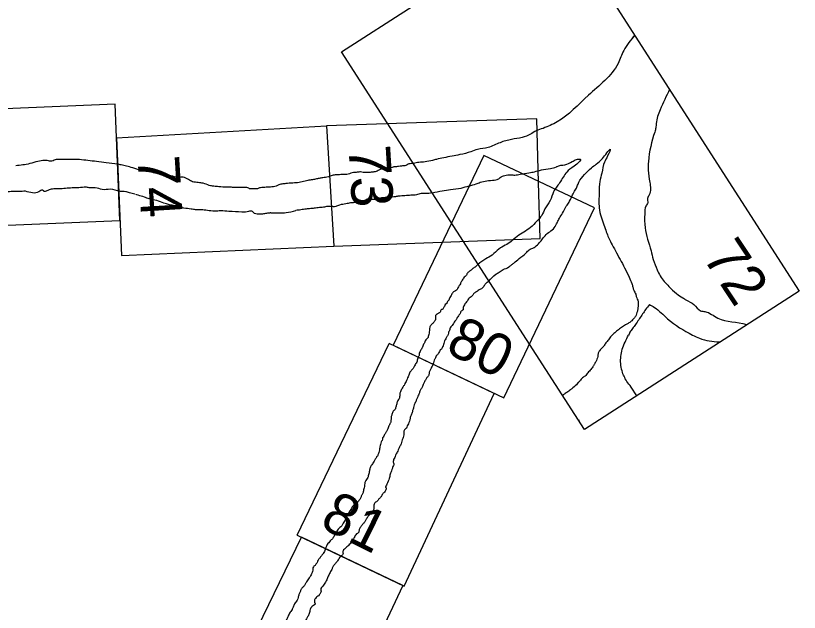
# Model space of a CAD drawing. Extents: x 3937982 to 3958556, y 219448 to 241894.
# Drawn here: x 3946311 to 3947412, y 224821 to 225658 of the extents above; entities that cross this region are included whole.
import ezdxf

# ---------------------------------------------------------------- set-up
doc = ezdxf.new("R2010")
doc.units = 0
doc.layers.add('V-ANNO-NPLT', color=7, linetype='Continuous')

msp = doc.modelspace()

# ---------------------------------------------------------------- linework, layer by layer
at = {"layer": 'V-ANNO-NPLT'}
for p, q in [((3946747.254, 225503.612), (3946757.542, 225334.453)), ((3947183.239, 225124.419), (3947175.664, 225136.779)), ((3947102.08, 225090.852), (3947101.782, 225089.864))]:
    msp.add_line(p, q, dxfattribs=at)
for points in [[(3946768.604, 225607.262), (3947070.628, 225801.48), (3947411.789, 225271.463), (3947109.935, 225076.981)], [(3946832.764, 225507.586), (3946768.604, 225607.262)], [(3946450.21, 225533.826), (3946173.007, 225522.208)], [(3946457.175, 225370.691), (3946450.21, 225533.826)], [(3946173.007, 225522.208), (3946152.352, 225357.997), (3946457.175, 225370.691)], [(3947042.722, 225513.55), (3946747.254, 225503.612)], [(3947028.395, 225203.659), (3946832.764, 225507.586)], [(3947045.451, 225423.923), (3947042.722, 225513.55)], [(3946452.23, 225486.516), (3946747.254, 225503.612)], [(3946747.254, 225503.612), (3946757.542, 225334.453), (3946909.241, 225340.162)], [(3946452.23, 225486.516), (3946459.287, 225321.238), (3946757.542, 225334.453)], [(3946840.913, 225195.363), (3946996.623, 225121.457), (3947124.058, 225388.573), (3946968.62, 225461.926)], [(3946968.62, 225461.926), (3946840.913, 225195.363)], [(3946909.241, 225340.162), (3947047.842, 225345.379), (3947045.451, 225423.923)], [(3947109.935, 225076.981), (3947028.395, 225203.659)], [(3946706.304, 224928.972), (3946835.218, 225198.064)], [(3946983.143, 225127.855), (3946835.218, 225198.064)], [(3946706.304, 224928.972), (3946856.689, 224857.215), (3946983.143, 225127.855)], [(3946727.055, 224587.101), (3946581.53, 224657.078), (3946712.275, 224926.122)], [(3946854.678, 224858.174), (3946712.275, 224926.122)], [(3946854.678, 224858.174), (3946727.055, 224587.101)]]:
    msp.add_lwpolyline(points, dxfattribs=at)
for points in [[(3947180.657, 225630.812), (3947165.072, 225609.253), (3947157.077, 225591.059), (3947115.333, 225546.394), (3947071.355, 225509.009), (3947051.724, 225499.945)], [(3947180.59, 225630.724), (3947165.073, 225609.251), (3947157.077, 225591.059), (3947115.333, 225546.393), (3947071.356, 225509.007), (3947051.725, 225499.944)], [(3947229.47, 225554.671), (3947216.288, 225526.123), (3947210.626, 225506.847), (3947210.193, 225500.728), (3947208.618, 225494.832), (3947199.656, 225453.456), (3947199.36, 225441.108), (3947201.628, 225424.126), (3947200.798, 225406.566), (3947198.553, 225401.687), (3947198.689, 225395.458), (3947196.219, 225390.919), (3947194.458, 225380.038), (3947194.972, 225360.444), (3947203.424, 225328.082), (3947206.451, 225315.973), (3947212.186, 225301.271), (3947216.298, 225292.79), (3947228.556, 225277.999), (3947239.167, 225267.959), (3947248.01, 225262.103), (3947252.431, 225259.174), (3947263.779, 225252.534), (3947272.924, 225243.961), (3947279.202, 225242.739), (3947297.152, 225233.632), (3947337.423, 225224.611), (3947338.549, 225224.248)], [(3947051.724, 225499.945), (3947041.895, 225496.587), (3947033.987, 225491.699), (3947022.223, 225487.154), (3947007.514, 225484.43), (3946991.234, 225479.823), (3946974.45, 225473.087), (3946959.741, 225470.361), (3946949.954, 225467.039), (3946934.911, 225463.116), (3946923.732, 225460.836), (3946912.2, 225458.72), (3946901.872, 225456.418), (3946896.445, 225454.883), (3946885.844, 225452.877), (3946877.219, 225452.095), (3946869.387, 225450.689)], [(3946975.54, 225285.43), (3946985.236, 225295.062), (3946989.849, 225297.913), (3946995.78, 225301.581), (3947003.435, 225305.403), (3947007.217, 225308.159), (3947010.423, 225310.784), (3947018.088, 225317.129), (3947027.758, 225324.99), (3947032.215, 225329.566), (3947037.234, 225331.76), (3947048.886, 225342.28), (3947053.136, 225347.64), (3947059.271, 225353.572), (3947066.112, 225358.712), (3947070.667, 225366.077), (3947073.162, 225370.953), (3947076.637, 225377.046), (3947081.477, 225385.096), (3947085.374, 225392.329), (3947089.059, 225397.822), (3947093.079, 225406.417), (3947097.026, 225413.308), (3947099.73, 225418.566), (3947101.93, 225424.527), (3947110.031, 225434.995), (3947119.606, 225444.553), (3947126.446, 225449.693), (3947135.111, 225457.779), (3947141.467, 225465.592), (3947146.05, 225470.675), (3947142.46, 225461.382), (3947137.975, 225452.5), (3947134.179, 225437.186), (3947131.407, 225425.465), (3947130.418, 225409.387), (3947130.552, 225388.544), (3947133.11, 225375.568), (3947137.238, 225364.473), (3947140.551, 225354.694), (3947147.528, 225338.991), (3947153.38, 225328.052), (3947160.046, 225315.797), (3947166.305, 225304.2), (3947172.72, 225290.879), (3947176.285, 225282.166), (3947177.972, 225277.107)], [(3946453.664, 225449.864), (3946437.84, 225451.652), (3946424.18, 225453.523), (3946412.035, 225454.703), (3946400.284, 225456.126), (3946386.172, 225456.089), (3946375.786, 225456.184), (3946364.856, 225455.398), (3946361.467, 225453.846), (3946354.956, 225454.707), (3946350.988, 225454.97), (3946341.572, 225453.492), (3946330.434, 225450.407), (3946310.575, 225447.36)], [(3946895.812, 225409.635), (3946910.009, 225412.318), (3946921.675, 225414.073), (3946936.792, 225416.141), (3946947.819, 225419.332), (3946957.839, 225421.875), (3946963.482, 225424.193), (3946972.515, 225426.241), (3946983.109, 225427.326), (3946987.233, 225427.946), (3946991.464, 225430.836), (3946997.801, 225433.844), (3947006.425, 225434.627), (3947012.007, 225434.438), (3947019.565, 225435.471), (3947031.891, 225437.634), (3947039.569, 225439.083), (3947049.302, 225441.564), (3947061.969, 225443.493), (3947070.416, 225445.938), (3947071.347, 225446.513), (3947082.357, 225448.819), (3947092.396, 225453.206), (3947098.735, 225456.214), (3947103.908, 225456.684), (3947095.4, 225446.875), (3947085.012, 225438.633), (3947074.836, 225423.43), (3947066.5, 225410.883), (3947061.482, 225398.611), (3947054.195, 225386.826), (3947049.796, 225377.738), (3947042.857, 225369.809), (3947033.957, 225360.7), (3947015.24, 225348.184), (3947006.829, 225341.164), (3946998.459, 225335.86), (3946989.696, 225330.573), (3946979.931, 225322.034), (3946971.243, 225316.823), (3946959.96, 225309.043)], [(3946606.862, 225417.348), (3946596.153, 225417.953), (3946588.984, 225418.684), (3946582.562, 225419.876), (3946574.009, 225422.845), (3946567.214, 225423.806), (3946559.21, 225425.052), (3946553.218, 225428.057), (3946546.017, 225431.347), (3946538.936, 225431.099), (3946528.655, 225433.517), (3946519.442, 225435.049), (3946511.724, 225437.503), (3946507.436, 225436.915), (3946501.532, 225438.944), (3946486.128, 225441.292), (3946475.385, 225444.458), (3946466.084, 225446.965), (3946458.828, 225448.674), (3946453.653, 225449.865)], [(3946869.387, 225450.689), (3946866.752, 225450.461), (3946863.2, 225449.974), (3946860.842, 225448.945), (3946858.984, 225447.796), (3946855.434, 225447.31), (3946852.693, 225446.899), (3946848.641, 225446.53), (3946845.591, 225445.926), (3946841.039, 225445.677), (3946837.869, 225444.572), (3946832.006, 225444.367), (3946828.646, 225443.572), (3946823.975, 225442.822), (3946819.76, 225440.643), (3946814.042, 225438.817), (3946808.869, 225438.185), (3946803.507, 225437.861), (3946799.072, 225438.111), (3946795.257, 225438.746), (3946790.394, 225438.304), (3946785.532, 225437.862), (3946781.363, 225436.993), (3946777.884, 225435.699), (3946773.832, 225435.331), (3946769.589, 225435.271), (3946765.537, 225434.904), (3946760.985, 225434.654), (3946755.194, 225433.639), (3946749.977, 225431.695), (3946742.064, 225430.65), (3946737.083, 225429.708), (3946732.097, 225428.677)], [(3946732.097, 225428.677), (3946726.003, 225427.559), (3946719.401, 225426.47), (3946710.943, 225424.233), (3946702.529, 225423.306), (3946692.614, 225422.733), (3946687.442, 225422.099), (3946681.961, 225421.275), (3946674.885, 225418.184), (3946666.281, 225417.566), (3946658.988, 225416.904), (3946654.435, 225416.653), (3946650.338, 225414.975), (3946644.593, 225415.271), (3946639.039, 225415.256), (3946636.962, 225416.538), (3946631.217, 225416.832), (3946625.663, 225416.818), (3946618.798, 225416.848), (3946613.862, 225417.217), (3946609.428, 225417.467), (3946606.862, 225417.348)], [(3946324.179, 225411.785), (3946315.467, 225411.306), (3946306.093, 225411.237), (3946298.155, 225410.828), (3946292.545, 225410.631), (3946284.423, 225410.52), (3946274.048, 225409.422), (3946269.76, 225408.408), (3946264.63, 225408.097), (3946259.132, 225408.381), (3946251.561, 225407.38), (3946248.755, 225407.282), (3946244.442, 225408.296), (3946240.609, 225409.2), (3946237.777, 225411.129), (3946231.8, 225411.524), (3946227.077, 225411.877), (3946218.818, 225413.314), (3946214.689, 225414.034), (3946210.219, 225413.316), (3946203.101, 225414.231), (3946197.717, 225414.992)], [(3946478.124, 225407.596), (3946470.49, 225409.393), (3946465.158, 225410.984), (3946457.224, 225411.508), (3946443.471, 225414.409), (3946432.298, 225414.016), (3946422.513, 225416.655), (3946415.064, 225416.394), (3946410.218, 225417.199), (3946406.886, 225417.31), (3946396.593, 225416.376), (3946387.477, 225416.171), (3946378.213, 225415.33), (3946369.735, 225414.976), (3946362.285, 225414.714), (3946355.809, 225412.881), (3946350.754, 225411.385), (3946348.117, 225413.013), (3946346.058, 225412.827), (3946342.912, 225410.88), (3946324.179, 225411.785)], [(3946895.812, 225409.635), (3946886.389, 225408.315), (3946880.335, 225408.418), (3946873.806, 225406.519), (3946866.012, 225405.975), (3946857.407, 225405.358), (3946848.803, 225404.74), (3946844.133, 225403.989), (3946835.218, 225403.181), (3946827.925, 225402.519), (3946821.633, 225401.62), (3946816.534, 225400.177), (3946811.482, 225400.045), (3946806.736, 225400.105), (3946802.994, 225399.929), (3946799.16, 225397.131), (3946794.609, 225396.882), (3946790.438, 225396.012), (3946786.387, 225395.645), (3946781.024, 225395.321), (3946774.614, 225393.922), (3946765.772, 225392.303), (3946760.245, 225390.169), (3946754.149, 225390.244)], [(3946628.342, 225382.408), (3946610.312, 225383.351), (3946598.998, 225384.098), (3946589.961, 225383.67), (3946579.999, 225384.739), (3946571.247, 225385.522), (3946563.332, 225385.79), (3946557.141, 225386.608), (3946546.949, 225388.049), (3946534.25, 225391.037), (3946518.901, 225394.969), (3946508.907, 225398.597), (3946498.253, 225400.786), (3946491.513, 225403.328), (3946482.585, 225406.067), (3946479.332, 225407.151)], [(3946754.149, 225390.244), (3946748.636, 225390.259), (3946743.345, 225389.125), (3946735.552, 225388.58), (3946728.45, 225387.61), (3946721.967, 225387.021), (3946715.175, 225386.241), (3946707.763, 225385.078), (3946704.212, 225384.593), (3946704.063, 225384.545)], [(3946669.202, 225381.311), (3946667.436, 225381.091), (3946661.454, 225380.385), (3946655.972, 225379.561), (3946649.918, 225379.665), (3946646.412, 225380.489), (3946643.571, 225383.007), (3946637.826, 225383.303), (3946633.655, 225382.434), (3946628.342, 225382.408)], [(3946669.202, 225381.311), (3946681.143, 225381.382), (3946690.791, 225381.721), (3946704.063, 225384.545)], [(3946959.96, 225309.043), (3946956.144, 225305.155), (3946953.721, 225303.657), (3946952.029, 225302.332), (3946950.664, 225300.931), (3946949.05, 225299.932), (3946947.558, 225298.732), (3946946.068, 225297.532), (3946944.75, 225295.602), (3946943.96, 225293.72), (3946941.99, 225291.944), (3946940.065, 225289.639), (3946938.825, 225288.037), (3946937.352, 225285.454), (3946936.158, 225283.322), (3946935.446, 225281.766), (3946933.647, 225279.261), (3946932.655, 225277.254), (3946929.865, 225272.741), (3946926.836, 225270.869), (3946924.944, 225269.7)], [(3946975.54, 225285.43), (3946973.159, 225283.726), (3946970.309, 225281.018), (3946969.129, 225279.11), (3946967.392, 225277.153), (3946966.08, 225275.458), (3946963.816, 225274.353), (3946961.682, 225273.034), (3946959.681, 225271.502), (3946956.564, 225269.869), (3946954.776, 225268.469), (3946953.464, 225266.775), (3946952.072, 225264.736), (3946949.217, 225262.676), (3946946.708, 225260.536), (3946945.284, 225257.594), (3946943.038, 225255.027), (3946941.055, 225252.035), (3946940.008, 225249.914), (3946939.355, 225247.154), (3946939.292, 225245.348), (3946937.505, 225243.949), (3946936.143, 225242.813), (3946935.521, 225240.956), (3946934.769, 225239.312), (3946933.457, 225237.618), (3946932.065, 225235.579), (3946930.377, 225233.064), (3946929.412, 225231.288), (3946927.806, 225229.116), (3946923.84, 225223.132), (3946920.627, 225218.79), (3946920.189, 225216.162), (3946919.091, 225214.6), (3946918.734, 225212.317)], [(3947177.972, 225277.107), (3947179.163, 225272.739), (3947181.841, 225267.137), (3947182.293, 225265.453), (3947183.282, 225261.946), (3947184.787, 225258.56), (3947185.188, 225254.1), (3947185.097, 225250.118), (3947184.665, 225245.733), (3947183.633, 225241.366), (3947182.447, 225237.885), (3947180.23, 225234.162), (3947176.19, 225229.898), (3947173.415, 225227.398), (3947169.206, 225224.992), (3947163.523, 225221.478), (3947160.627, 225219.492), (3947154.955, 225215.005), (3947152.376, 225212.821)], [(3946924.944, 225269.7), (3946923.664, 225267.587), (3946922.357, 225265.135), (3946920.71, 225262.472), (3946919.714, 225260.232)], [(3946919.714, 225260.232), (3946919.455, 225259.338), (3946918.696, 225258.311), (3946917.811, 225257.484), (3946916.772, 225256.006), (3946916.694, 225255.68), (3946916.386, 225254.374), (3946916.433, 225253.845), (3946915.299, 225253.424), (3946913.702, 225251.042), (3946912.384, 225249.113), (3946910.027, 225245.703), (3946908.97, 225245.608), (3946908.209, 225244.581), (3946907.42, 225242.698), (3946906.785, 225241.469), (3946906.179, 225241.096), (3946904.844, 225240.549)], [(3947201.059, 225252.634), (3947195.7, 225245.51), (3947191.593, 225239.527), (3947187.192, 225232.903), (3947182.626, 225226.176), (3947178.417, 225220.359), (3947174.602, 225215.016), (3947171.812, 225209.594)], [(3947201.058, 225252.636), (3947208.208, 225248.585), (3947226.745, 225232.572), (3947261.664, 225209.824), (3947271.669, 225205.218), (3947299.408, 225200.113), (3947299.685, 225200.103)], [(3946904.844, 225240.549), (3946903.392, 225239.512), (3946902.382, 225238.887), (3946900.892, 225237.687), (3946900.583, 225236.382), (3946900.648, 225234.47), (3946900.464, 225232.963), (3946900.357, 225231.782), (3946899.212, 225229.123), (3946898.374, 225227.768), (3946897.287, 225226.818), (3946895.922, 225225.417), (3946894.836, 225224.466), (3946893.874, 225223.313), (3946892.912, 225222.162), (3946892.423, 225220.625)], [(3946892.423, 225220.625), (3946892.001, 225217.494), (3946891.842, 225214.517), (3946891.03, 225210.314), (3946890.455, 225207.725), (3946890.246, 225206.703)], [(3946918.734, 225212.317), (3946917.49, 225208.604), (3946916.474, 225207.387), (3946915.721, 225205.743), (3946914.035, 225203.227), (3946913.281, 225201.584), (3946912.383, 225197.79), (3946909.88, 225191.824), (3946908.915, 225190.049), (3946906.995, 225188.862), (3946906.079, 225186.528), (3946904.523, 225183.799), (3946903.212, 225182.106), (3946901.424, 225180.705), (3946900.558, 225177.815), (3946899.592, 225176.039), (3946898.494, 225174.476), (3946897.81, 225170.814), (3946896.599, 225168.003), (3946895.765, 225166.015), (3946894.209, 225163.287), (3946893.455, 225161.643), (3946891.787, 225157.666), (3946890.94, 225153.314), (3946888.53, 225150.057), (3946886.253, 225146.588), (3946884.077, 225142.002), (3946882.784, 225138.847), (3946880.689, 225134.607), (3946878.542, 225130.924), (3946877.971, 225128.51)], [(3947152.376, 225212.821), (3947149.799, 225210.639), (3947146.664, 225207.131), (3947144.524, 225204.239), (3947142.919, 225202.069), (3947140.658, 225199.691), (3947137.537, 225195.21), (3947134.632, 225191.649), (3947131.3, 225187.824), (3947129.228, 225184.188), (3947128.426, 225179.768), (3947127.359, 225175.773), (3947125.943, 225172.348), (3947124.23, 225169.718), (3947123.673, 225168.394)], [(3947175.665, 225136.777), (3947169.374, 225144.796), (3947162.72, 225159.381), (3947160.813, 225169.795), (3947163.05, 225189.739), (3947171.812, 225209.594)], [(3946890.246, 225206.703), (3946890.225, 225206.425), (3946889.138, 225205.473), (3946888.253, 225204.648), (3946886.174, 225201.691), (3946884.471, 225198.128), (3946883.123, 225195.344), (3946882.38, 225192.934), (3946881.264, 225191.129), (3946878.877, 225186.866), (3946877.654, 225183.879), (3946877.689, 225181.114), (3946876.372, 225179.184), (3946875.505, 225176.977), (3946875.071, 225175.872), (3946874.781, 225173.184), (3946873.432, 225170.399), (3946871.836, 225168.018), (3946867.851, 225161.374), (3946864.686, 225157.466), (3946862.797, 225152.396), (3946861.248, 225149.487), (3946859.946, 225146.175), (3946856.771, 225140.03), (3946854.74, 225136.545), (3946853.065, 225133.837), (3946850.726, 225129.046), (3946850.216, 225127.615), (3946850.608, 225125.628), (3946849.788, 225122.892)], [(3947123.673, 225168.394), (3947121.425, 225165.042), (3947117.931, 225160.527), (3947115.616, 225157.919), (3947113.87, 225155.662), (3947111.926, 225153.087), (3947107.128, 225149.729), (3947103.459, 225145.497), (3947100.716, 225142.626), (3947098.544, 225140.105), (3947091.999, 225134.489), (3947088.034, 225131.057), (3947085.191, 225129.299)], [(3946877.971, 225128.51), (3946875.041, 225122.281), (3946873.587, 225118.436), (3946872.67, 225116.102), (3946870.706, 225111.648), (3946869.809, 225107.854), (3946868.353, 225104.009), (3946868.077, 225102.071), (3946866.245, 225097.405), (3946864.839, 225093.001), (3946863.862, 225088.863), (3946862.487, 225085.363), (3946860.85, 225082.288), (3946859.557, 225079.133), (3946858.196, 225077.997), (3946856.001, 225074.873), (3946856.038, 225071.951), (3946855.749, 225067.649), (3946854.457, 225064.493), (3946853.082, 225060.993), (3946852.185, 225057.199), (3946850.008, 225052.614), (3946848.126, 225048.505), (3946846.62, 225045.218), (3946844.393, 225041.191), (3946843.232, 225037.823), (3946841.677, 225035.093), (3946841.238, 225032.466)], [(3946849.788, 225122.892), (3946849.653, 225120.426), (3946848.637, 225119.209), (3946847.163, 225116.824), (3946846.337, 225114.685)], [(3947085.191, 225129.299), (3947082.948, 225127.765), (3947081.456, 225126.843), (3947078.987, 225125.12)], [(3946846.337, 225114.685), (3946845.996, 225112.989), (3946845.37, 225110.91), (3946844.769, 225108.558), (3946844.277, 225106.336)], [(3946844.277, 225106.336), (3946843.995, 225105.736), (3946842.765, 225104.387), (3946841.912, 225103.859), (3946840.388, 225102.032), (3946839.603, 225099.486), (3946839.114, 225097.416), (3946838.411, 225095.216), (3946838.349, 225093.409), (3946838.204, 225091.259), (3946837.714, 225089.189), (3946837.651, 225087.383), (3946836.767, 225085.953), (3946835.718, 225083.833), (3946834.965, 225082.189), (3946833.968, 225079.511), (3946833.184, 225076.964), (3946832.218, 225075.189), (3946831.334, 225073.759), (3946829.055, 225070.289), (3946827.926, 225067.824), (3946826.239, 225065.308)], [(3946826.239, 225065.308), (3946825.392, 225061.909), (3946824.125, 225059.645), (3946823.091, 225056.044), (3946822.353, 225052.924), (3946822.098, 225051.356)], [(3946822.098, 225051.356), (3946821.764, 225048.749), (3946820.823, 225045.111), (3946819.726, 225041.831), (3946818.829, 225039.91), (3946817.872, 225039.053)], [(3946817.898, 225039.164), (3946817.654, 225038.472), (3946815.282, 225034.637), (3946814.229, 225032.506), (3946810.918, 225027.794), (3946808.811, 225023.531), (3946807.746, 225019.023), (3946806.434, 225013.475), (3946804.725, 225008.571), (3946802.731, 225005.561), (3946801.053, 225001.562), (3946800.549, 224997.106), (3946799.596, 224993.853), (3946798.713, 224988.57), (3946796.985, 224985.133), (3946796.228, 224983.481), (3946795.472, 224981.829)], [(3946841.238, 225032.466), (3946841.4, 225030.505), (3946841.929, 225029.648), (3946840.732, 225025.355), (3946839.319, 225020.928), (3946836.852, 225014.37), (3946835.459, 225008.475), (3946832.103, 225000.479), (3946830.886, 224997.655), (3946830.344, 224996.135), (3946830.873, 224995.278), (3946831.352, 224994.982), (3946830.565, 224992.423), (3946828.703, 224989.2), (3946825.721, 224985.875), (3946824.074, 224982.785), (3946820.959, 224979.675), (3946818.537, 224976.401), (3946816.261, 224975.289), (3946814.481, 224972.413), (3946813.958, 224969.425), (3946814.078, 224966.836), (3946813.289, 224964.275), (3946810.786, 224960.654), (3946808.017, 224957.462), (3946805.33, 224954.616), (3946803.848, 224952.221), (3946803.041, 224951.129)], [(3946795.472, 224981.829), (3946793.529, 224978.259), (3946790.893, 224974.853), (3946788.932, 224972.753), (3946785.072, 224970.366), (3946782.486, 224966.399), (3946780.493, 224963.39), (3946779.307, 224961.473), (3946777.233, 224958.118), (3946775.012, 224952.6), (3946773.448, 224949.857), (3946771.67, 224946.981), (3946770.023, 224943.891), (3946767.602, 224940.617), (3946764.947, 224938.679), (3946762.821, 224935.885), (3946761.257, 224933.141), (3946759.479, 224930.265), (3946758.343, 224927.787), (3946756.861, 224925.39), (3946754.736, 224922.597), (3946753.02, 224921.535), (3946752.724, 224921.057)], [(3946803.041, 224951.129), (3946801.058, 224947.386), (3946798.289, 224944.195), (3946795.438, 224940.655), (3946793.413, 224936.739), (3946792.001, 224932.313), (3946789.56, 224930.508), (3946786.381, 224925.582), (3946784.306, 224922.227), (3946781.506, 224918.127), (3946779.249, 224915.547), (3946774.979, 224911.427), (3946772.588, 224909.06), (3946770.627, 224906.959), (3946770.4, 224904.452), (3946770.387, 224902.074), (3946769.151, 224900.718), (3946768.679, 224900.131)], [(3946752.724, 224921.057), (3946750.598, 224918.262), (3946748.127, 224915.55), (3946746.581, 224911.337), (3946744.36, 224905.819), (3946742.796, 224903.076), (3946740.242, 224900.017), (3946737.82, 224896.743), (3946735.482, 224893.817), (3946734.181, 224890.645), (3946732.996, 224888.727), (3946730.657, 224885.8), (3946728.858, 224884.393), (3946728.203, 224881.619), (3946727.648, 224877.723), (3946725.673, 224873.245), (3946724.16, 224869.942), (3946721.984, 224867.707), (3946720.123, 224864.485), (3946718.581, 224862.158)], [(3946768.679, 224900.131), (3946765.986, 224898.168), (3946765.228, 224896.516), (3946762.132, 224891.937), (3946759.067, 224888.266), (3946756.348, 224884.513), (3946754.671, 224880.515), (3946753.107, 224877.772), (3946750.407, 224872.55), (3946748.351, 224867.726), (3946747.051, 224864.554), (3946745.058, 224861.545), (3946743.065, 224858.537), (3946739.622, 224854.039), (3946739.527, 224851.317), (3946739.761, 224849.98), (3946737.95, 224846.197), (3946736.468, 224843.8), (3946733.896, 224842.209), (3946731.72, 224839.976), (3946730.389, 224835.896), (3946731.069, 224833.356), (3946731.303, 224832.021), (3946728.862, 224830.216), (3946727.28, 224828.942), (3946726.043, 224827.585), (3946725.235, 224826.493)], [(3946718.581, 224862.158), (3946718.023, 224860.784), (3946716.992, 224859.225), (3946715.542, 224857.103), (3946714.902, 224856.401), (3946713.592, 224855.336)], [(3946713.592, 224855.336), (3946712.602, 224854.359), (3946711.713, 224852.921), (3946710.25, 224849.055), (3946708.654, 224845.403), (3946707.324, 224841.324), (3946706.207, 224837.377), (3946702.467, 224832.401), (3946700.492, 224827.924), (3946698.897, 224824.273), (3946697.415, 224821.876), (3946696.179, 224820.519)], [(3946725.306, 224826.587), (3946724.028, 224822.934), (3946723.586, 224820.293), (3946721.448, 224815.122), (3946719.078, 224811.288), (3946716.724, 224805.984), (3946715.426, 224802.812), (3946713.616, 224799.029), (3946712.02, 224795.378), (3946710.752, 224793.113), (3946709.881, 224790.207), (3946709.326, 224786.311), (3946708.058, 224784.047), (3946707.383, 224782.741)], [(3946696.179, 224820.519), (3946694.685, 224817.737), (3946693.362, 224815.072), (3946692.029, 224811.677), (3946690.9, 224809.66), (3946690.833, 224808.202)]]:
    msp.add_spline(points, degree=3, dxfattribs=at)

# ---------------------------------------------------------------- texts
for s, rotation, p in [('73', 273.480406, (3946778.165, 225474.713)), ('74', 273.480406, (3946481.712, 225460.133)), ('72', 303.480407, (3947274.659, 225319.481)), ('80', 333.480407, (3946912.488, 225186.549)), ('81', 333.480407, (3946735.992, 224940.95))]:
    msp.add_text(s, height=58.5, rotation=rotation, dxfattribs=at).set_placement(p)

doc.saveas('drawing.dxf')
